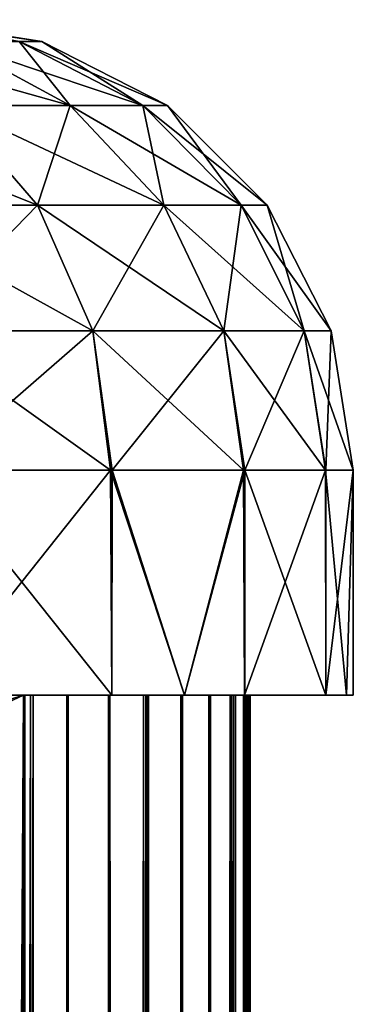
# Model space of a CAD drawing. Header units: millimetres. Extents: x -41 to 9, y -3 to 403.
# Tile 505 of 505: x 6.52 to 8, y 398.63 to 403. Entities that reach past the tile are written whole.
import ezdxf

# ---------------------------------------------------------------- set-up
doc = ezdxf.new("R2010")
doc.units = ezdxf.units.MM
doc.header["$LTSCALE"] = 81.481481
for name, color, linetype in [('12', 7, 'CONTINUOUS'), ('13', 7, 'CONTINUOUS'), ('14', 7, 'CONTINUOUS'), ('16', 7, 'CONTINUOUS'), ('17', 7, 'CONTINUOUS'), ('24', 7, 'CONTINUOUS'), ('25', 7, 'CONTINUOUS'), ('26', 7, 'CONTINUOUS'), ('27', 7, 'CONTINUOUS'), ('36', 7, 'CONTINUOUS'), ('37', 7, 'CONTINUOUS')]:
    doc.layers.add(name, color=color, linetype=linetype)

msp = doc.modelspace()

# ---------------------------------------------------------------- linework, layer by layer
at = {"layer": '12', "linetype": 'Continuous'}
for points in [[(6.1262, 400, 5.1448), (6.1273, 400, -5.1436), (6.927, 400, 4.0021), (6.1262, 400, 5.1448)], [(6.1273, 400, -5.1436), (6.9274, 400, -4.0013), (6.927, 400, 4.0021), (6.1273, 400, -5.1436)], [(6.927, 400, 4.0021), (6.9274, 400, -4.0013), (7.2497, 400, 3.3826), (6.927, 400, 4.0021)], [(6.9274, 400, -4.0013), (7.2501, 400, -3.3816), (7.2497, 400, 3.3826), (6.9274, 400, -4.0013)], [(7.2497, 400, 3.3826), (7.2501, 400, -3.3816), (7.5171, 400, 2.7374), (7.2497, 400, 3.3826)], [(7.2501, 400, -3.3816), (7.5175, 400, -2.7362), (7.5171, 400, 2.7374), (7.2501, 400, -3.3816)], [(7.5171, 400, 2.7374), (7.5175, 400, -2.7362), (7.8781, 400, 1.3912), (7.5171, 400, 2.7374)], [(7.5175, 400, -2.7362), (7.8784, 400, -1.3896), (7.8781, 400, 1.3912), (7.5175, 400, -2.7362)], [(7.8781, 400, 1.3912), (7.8784, 400, -1.3896), (7.9695, 400, 0.6985), (7.8781, 400, 1.3912)], [(7.8784, 400, -1.3896), (8, 400), (7.9695, 400, 0.6985), (7.8784, 400, -1.3896)]]:
    msp.add_3dface(points, dxfattribs=at)
at = {"layer": '13', "linetype": 'Continuous'}
for points in [[(6.9274, 400, -4.0013), (6.1273, 400, -5.1436), (6.1306, 401, -5.1397), (6.9274, 400, -4.0013)], [(6.9295, 401, -3.9978), (6.9274, 400, -4.0013), (6.1306, 401, -5.1397), (6.9295, 401, -3.9978)], [(7.2501, 400, -3.3816), (6.9274, 400, -4.0013), (6.9295, 401, -3.9978), (7.2501, 400, -3.3816)], [(7.5181, 401, -2.7346), (7.2501, 400, -3.3816), (6.9295, 401, -3.9978), (7.5181, 401, -2.7346)], [(7.5175, 400, -2.7362), (7.2501, 400, -3.3816), (7.5181, 401, -2.7346), (7.5175, 400, -2.7362)], [(7.8784, 400, -1.3896), (7.5175, 400, -2.7362), (7.5181, 401, -2.7346), (7.8784, 400, -1.3896)], [(7.8786, 401, -1.3883), (7.8784, 400, -1.3896), (7.5181, 401, -2.7346), (7.8786, 401, -1.3883)], [(8, 400), (7.8784, 400, -1.3896), (8, 401), (8, 400)], [(8, 401), (7.8784, 400, -1.3896), (7.8786, 401, -1.3883), (8, 401)]]:
    msp.add_3dface(points, dxfattribs=at)
at = {"layer": '14', "linetype": 'Continuous'}
for points in [[(6.6162, 402.9027), (6.5157, 402.9027, -1.1489), (6, 403), (6.6162, 402.9027)], [(6.2172, 402.9027, -2.2629), (6.7419, 402.6188, -2.4538), (6.2133, 402.6188, -3.5873), (6.2172, 402.9027, -2.2629)], [(6.2172, 402.9027, -2.2629), (6.5157, 402.9027, -1.1489), (6.7419, 402.6188, -2.4538), (6.2172, 402.9027, -2.2629)], [(6.5157, 402.9027, -1.1489), (7.0656, 402.6188, -1.2458), (6.7419, 402.6188, -2.4538), (6.5157, 402.9027, -1.1489)], [(6.5157, 402.9027, -1.1489), (6.6162, 402.9027), (7.0656, 402.6188, -1.2458), (6.5157, 402.9027, -1.1489)], [(6.6162, 402.9027), (7.1746, 402.6188), (7.0656, 402.6188, -1.2458), (6.6162, 402.9027)], [(6.5971, 402.1761, -3.8088), (5.8355, 402.1761, -4.8965), (6.2133, 402.6188, -3.5873), (6.5971, 402.1761, -3.8088)], [(6.7419, 402.6188, -2.4538), (6.5971, 402.1761, -3.8088), (6.2133, 402.6188, -3.5873), (6.7419, 402.6188, -2.4538)], [(7.1583, 402.1761, -2.6054), (6.5971, 402.1761, -3.8088), (6.7419, 402.6188, -2.4538), (7.1583, 402.1761, -2.6054)], [(7.0656, 402.6188, -1.2458), (7.1583, 402.1761, -2.6054), (6.7419, 402.6188, -2.4538), (7.0656, 402.6188, -1.2458)], [(7.5019, 402.1761, -1.3228), (7.1583, 402.1761, -2.6054), (7.0656, 402.6188, -1.2458), (7.5019, 402.1761, -1.3228)], [(7.1746, 402.6188), (7.5019, 402.1761, -1.3228), (7.0656, 402.6188, -1.2458), (7.1746, 402.6188)], [(7.6177, 402.1761), (7.5019, 402.1761, -1.3228), (7.1746, 402.6188), (7.6177, 402.1761)], [(6.5971, 402.1761, -3.8088), (6.0534, 401.618, -5.0794), (5.8355, 402.1761, -4.8965), (6.5971, 402.1761, -3.8088)], [(6.8434, 401.618, -3.9511), (6.0534, 401.618, -5.0794), (6.5971, 402.1761, -3.8088), (6.8434, 401.618, -3.9511)], [(7.1583, 402.1761, -2.6054), (6.8434, 401.618, -3.9511), (6.5971, 402.1761, -3.8088), (7.1583, 402.1761, -2.6054)], [(7.4256, 401.618, -2.7027), (6.8434, 401.618, -3.9511), (7.1583, 402.1761, -2.6054), (7.4256, 401.618, -2.7027)], [(7.5019, 402.1761, -1.3228), (7.4256, 401.618, -2.7027), (7.1583, 402.1761, -2.6054), (7.5019, 402.1761, -1.3228)], [(7.7821, 401.618, -1.3722), (7.4256, 401.618, -2.7027), (7.5019, 402.1761, -1.3228), (7.7821, 401.618, -1.3722)], [(7.6177, 402.1761), (7.7821, 401.618, -1.3722), (7.5019, 402.1761, -1.3228), (7.6177, 402.1761)], [(7.9021, 401.618), (7.7821, 401.618, -1.3722), (7.6177, 402.1761), (7.9021, 401.618)], [(6.8434, 401.618, -3.9511), (6.1306, 401, -5.1397), (6.0534, 401.618, -5.0794), (6.8434, 401.618, -3.9511)], [(6.9295, 401, -3.9978), (6.1306, 401, -5.1397), (6.8434, 401.618, -3.9511), (6.9295, 401, -3.9978)], [(7.4256, 401.618, -2.7027), (6.9295, 401, -3.9978), (6.8434, 401.618, -3.9511), (7.4256, 401.618, -2.7027)], [(7.5181, 401, -2.7346), (6.9295, 401, -3.9978), (7.4256, 401.618, -2.7027), (7.5181, 401, -2.7346)], [(7.7821, 401.618, -1.3722), (7.5181, 401, -2.7346), (7.4256, 401.618, -2.7027), (7.7821, 401.618, -1.3722)], [(7.8786, 401, -1.3883), (7.5181, 401, -2.7346), (7.7821, 401.618, -1.3722), (7.8786, 401, -1.3883)], [(7.9021, 401.618), (7.8786, 401, -1.3883), (7.7821, 401.618, -1.3722), (7.9021, 401.618)], [(8, 401), (7.8786, 401, -1.3883), (7.9021, 401.618), (8, 401)]]:
    msp.add_3dface(points, dxfattribs=at)
at = {"layer": '16', "linetype": 'Continuous'}
for points in [[(6.6162, 402.9027), (6, 403, 0.0115), (5.966, 403, 0.6381), (6.6162, 402.9027)], [(6.6162, 402.9027), (5.966, 403, 0.6381), (6.5157, 402.9027, 1.1489), (6.6162, 402.9027)], [(6.6162, 402.9027), (6, 403, 0.0058), (6, 403, 0.0115), (6.6162, 402.9027)], [(6.6162, 402.9027), (6, 403), (6, 403, 0.0058), (6.6162, 402.9027)], [(5.7298, 402.9027, 3.3081), (6.2133, 402.6188, 3.5873), (6.7419, 402.6188, 2.4538), (5.7298, 402.9027, 3.3081)], [(6.2172, 402.9027, 2.2629), (5.7298, 402.9027, 3.3081), (6.7419, 402.6188, 2.4538), (6.2172, 402.9027, 2.2629)], [(6.5157, 402.9027, 1.1489), (6.2172, 402.9027, 2.2629), (7.0656, 402.6188, 1.2458), (6.5157, 402.9027, 1.1489)], [(6.2172, 402.9027, 2.2629), (6.7419, 402.6188, 2.4538), (7.0656, 402.6188, 1.2458), (6.2172, 402.9027, 2.2629)], [(7.1746, 402.6188), (6.6162, 402.9027), (6.5157, 402.9027, 1.1489), (7.1746, 402.6188)], [(7.1746, 402.6188), (6.5157, 402.9027, 1.1489), (7.0656, 402.6188, 1.2458), (7.1746, 402.6188)], [(5.496, 402.6188, 4.6117), (6.5971, 402.1761, 3.8088), (6.2133, 402.6188, 3.5873), (5.496, 402.6188, 4.6117)], [(5.8355, 402.1761, 4.8965), (6.5971, 402.1761, 3.8088), (5.496, 402.6188, 4.6117), (5.8355, 402.1761, 4.8965)], [(6.2133, 402.6188, 3.5873), (7.1583, 402.1761, 2.6054), (6.7419, 402.6188, 2.4538), (6.2133, 402.6188, 3.5873)], [(6.5971, 402.1761, 3.8088), (7.1583, 402.1761, 2.6054), (6.2133, 402.6188, 3.5873), (6.5971, 402.1761, 3.8088)], [(6.7419, 402.6188, 2.4538), (7.5019, 402.1761, 1.3228), (7.0656, 402.6188, 1.2458), (6.7419, 402.6188, 2.4538)], [(7.1583, 402.1761, 2.6054), (7.5019, 402.1761, 1.3228), (6.7419, 402.6188, 2.4538), (7.1583, 402.1761, 2.6054)], [(7.6177, 402.1761), (7.1746, 402.6188), (7.0656, 402.6188, 1.2458), (7.6177, 402.1761)], [(7.5019, 402.1761, 1.3228), (7.6177, 402.1761), (7.0656, 402.6188, 1.2458), (7.5019, 402.1761, 1.3228)], [(5.8355, 402.1761, 4.8965), (6.8434, 401.618, 3.9511), (6.5971, 402.1761, 3.8088), (5.8355, 402.1761, 4.8965)], [(6.0534, 401.618, 5.0794), (6.8434, 401.618, 3.9511), (5.8355, 402.1761, 4.8965), (6.0534, 401.618, 5.0794)], [(6.5971, 402.1761, 3.8088), (7.4256, 401.618, 2.7027), (7.1583, 402.1761, 2.6054), (6.5971, 402.1761, 3.8088)], [(6.8434, 401.618, 3.9511), (7.4256, 401.618, 2.7027), (6.5971, 402.1761, 3.8088), (6.8434, 401.618, 3.9511)], [(7.1583, 402.1761, 2.6054), (7.7821, 401.618, 1.3722), (7.5019, 402.1761, 1.3228), (7.1583, 402.1761, 2.6054)], [(7.4256, 401.618, 2.7027), (7.7821, 401.618, 1.3722), (7.1583, 402.1761, 2.6054), (7.4256, 401.618, 2.7027)], [(7.7821, 401.618, 1.3722), (7.9021, 401.618), (7.5019, 402.1761, 1.3228), (7.7821, 401.618, 1.3722)], [(7.9021, 401.618), (7.6177, 402.1761), (7.5019, 402.1761, 1.3228), (7.9021, 401.618)], [(6.0534, 401.618, 5.0794), (6.9218, 401, 4.0111), (6.8434, 401.618, 3.9511), (6.0534, 401.618, 5.0794)], [(6.1207, 401, 5.1515), (6.9218, 401, 4.0111), (6.0534, 401.618, 5.0794), (6.1207, 401, 5.1515)], [(6.9218, 401, 4.0111), (7.5129, 401, 2.749), (6.8434, 401.618, 3.9511), (6.9218, 401, 4.0111)], [(6.8434, 401.618, 3.9511), (7.5129, 401, 2.749), (7.4256, 401.618, 2.7027), (6.8434, 401.618, 3.9511)], [(7.4256, 401.618, 2.7027), (7.8759, 401, 1.4035), (7.7821, 401.618, 1.3722), (7.4256, 401.618, 2.7027)], [(7.5129, 401, 2.749), (7.8759, 401, 1.4035), (7.4256, 401.618, 2.7027), (7.5129, 401, 2.749)], [(7.8759, 401, 1.4035), (8, 401, 0.0154), (7.7821, 401.618, 1.3722), (7.8759, 401, 1.4035)], [(8, 401, 0.0154), (8, 401, 0.0077), (7.7821, 401.618, 1.3722), (8, 401, 0.0154)], [(8, 401), (7.9021, 401.618), (7.7821, 401.618, 1.3722), (8, 401)], [(8, 401, 0.0077), (8, 401), (7.7821, 401.618, 1.3722), (8, 401, 0.0077)]]:
    msp.add_3dface(points, dxfattribs=at)
at = {"layer": '17', "linetype": 'Continuous'}
for points in [[(6.1262, 400, 5.1448), (6.9218, 401, 4.0111), (6.1207, 401, 5.1515), (6.1262, 400, 5.1448)], [(6.1262, 400, 5.1448), (6.927, 400, 4.0021), (6.9218, 401, 4.0111), (6.1262, 400, 5.1448)], [(7.2497, 400, 3.3826), (7.5129, 401, 2.749), (6.9218, 401, 4.0111), (7.2497, 400, 3.3826)], [(6.927, 400, 4.0021), (7.2497, 400, 3.3826), (6.9218, 401, 4.0111), (6.927, 400, 4.0021)], [(7.2497, 400, 3.3826), (7.5171, 400, 2.7374), (7.5129, 401, 2.749), (7.2497, 400, 3.3826)], [(7.5171, 400, 2.7374), (7.8759, 401, 1.4035), (7.5129, 401, 2.749), (7.5171, 400, 2.7374)], [(7.5171, 400, 2.7374), (7.8781, 400, 1.3912), (7.8759, 401, 1.4035), (7.5171, 400, 2.7374)], [(7.9695, 400, 0.6985), (8, 401, 0.0154), (7.8759, 401, 1.4035), (7.9695, 400, 0.6985)], [(7.8781, 400, 1.3912), (7.9695, 400, 0.6985), (7.8759, 401, 1.4035), (7.8781, 400, 1.3912)], [(7.9695, 400, 0.6985), (8, 400), (8, 401, 0.0154), (7.9695, 400, 0.6985)], [(8, 400), (8, 401, 0.0077), (8, 401, 0.0154), (8, 400)], [(8, 400), (8, 401), (8, 401, 0.0077), (8, 400)]]:
    msp.add_3dface(points, dxfattribs=at)
at = {"layer": '24', "linetype": 'Continuous'}
for points in [[(6.7341, 400, 1.51), (6.5417, 0, 1.4913), (6.5417, 400, 1.4913), (6.7341, 400, 1.51)], [(6.7342, 0, 1.51), (6.5417, 0, 1.4913), (6.7341, 400, 1.51), (6.7342, 0, 1.51)], [(6.9192, 400, 1.5653), (6.7342, 0, 1.51), (6.7341, 400, 1.51), (6.9192, 400, 1.5653)], [(6.919, 0, 1.5652), (6.7342, 0, 1.51), (6.9192, 400, 1.5653), (6.919, 0, 1.5652)], [(7.0896, 0, 1.6548), (6.919, 0, 1.5652), (6.9192, 400, 1.5653), (7.0896, 0, 1.6548)], [(7.0902, 400, 1.6551), (7.0896, 0, 1.6548), (6.9192, 400, 1.5653), (7.0902, 400, 1.6551)], [(7.2402, 0, 1.7756), (7.0896, 0, 1.6548), (7.0902, 400, 1.6551), (7.2402, 0, 1.7756)], [(7.241, 400, 1.7764), (7.2402, 0, 1.7756), (7.0902, 400, 1.6551), (7.241, 400, 1.7764)], [(7.3647, 0, 1.9232), (7.2402, 0, 1.7756), (7.241, 400, 1.7764), (7.3647, 0, 1.9232)], [(7.3655, 400, 1.9243), (7.3647, 0, 1.9232), (7.241, 400, 1.7764), (7.3655, 400, 1.9243)], [(7.4586, 0, 2.0921), (7.3647, 0, 1.9232), (7.3655, 400, 1.9243), (7.4586, 0, 2.0921)], [(7.4591, 400, 2.0932), (7.4586, 0, 2.0921), (7.3655, 400, 1.9243), (7.4591, 400, 2.0932)], [(7.5183, 0, 2.2762), (7.4586, 0, 2.0921), (7.4591, 400, 2.0932), (7.5183, 0, 2.2762)], [(7.5184, 400, 2.2769), (7.5183, 0, 2.2762), (7.4591, 400, 2.0932), (7.5184, 400, 2.2769)], [(7.4762, 0, 2.8471), (7.5272, 0, 2.6607), (7.4762, 400, 2.8471), (7.4762, 0, 2.8471)], [(7.4762, 400, 2.8471), (7.5272, 0, 2.6607), (7.5272, 400, 2.6606), (7.4762, 400, 2.8471)], [(7.5414, 0, 2.468), (7.5183, 0, 2.2762), (7.5184, 400, 2.2769), (7.5414, 0, 2.468)], [(7.5414, 400, 2.4682), (7.5414, 0, 2.468), (7.5184, 400, 2.2769), (7.5414, 400, 2.4682)], [(7.5272, 400, 2.6606), (7.5414, 0, 2.468), (7.5414, 400, 2.4682), (7.5272, 400, 2.6606)], [(7.5272, 0, 2.6607), (7.5414, 0, 2.468), (7.5272, 400, 2.6606), (7.5272, 0, 2.6607)]]:
    msp.add_3dface(points, dxfattribs=at)
at = {"layer": '25', "linetype": 'Continuous'}
for points in [[(6.566, 400, -4.5703), (5.9694, 0, -5.326), (5.9687, 400, -5.3268), (6.566, 400, -4.5703)], [(6.5667, 0, -4.5693), (5.9694, 0, -5.326), (6.566, 400, -4.5703), (6.5667, 0, -4.5693)], [(5.9818, 400, 5.312), (5.9843, 0, 5.3092), (6.578, 400, 4.553), (5.9818, 400, 5.312)], [(5.9843, 0, 5.3092), (6.5791, 0, 4.5514), (6.578, 400, 4.553), (5.9843, 0, 5.3092)], [(7.0685, 400, -3.7464), (6.5667, 0, -4.5693), (6.566, 400, -4.5703), (7.0685, 400, -3.7464)], [(7.0691, 0, -3.7454), (6.5667, 0, -4.5693), (7.0685, 400, -3.7464), (7.0691, 0, -3.7454)], [(6.578, 400, 4.553), (6.5791, 0, 4.5514), (7.0787, 400, 3.7271), (6.578, 400, 4.553)], [(6.5791, 0, 4.5514), (7.079, 0, 3.7267), (7.0787, 400, 3.7271), (6.5791, 0, 4.5514)], [(7.4686, 400, -2.8671), (7.0691, 0, -3.7454), (7.0685, 400, -3.7464), (7.4686, 400, -2.8671)], [(7.4686, 0, -2.8671), (7.0691, 0, -3.7454), (7.4686, 400, -2.8671), (7.4686, 0, -2.8671)], [(7.079, 0, 3.7267), (7.4762, 0, 2.8471), (7.0787, 400, 3.7271), (7.079, 0, 3.7267)], [(7.4762, 0, 2.8471), (7.4762, 400, 2.8471), (7.0787, 400, 3.7271), (7.4762, 0, 2.8471)]]:
    msp.add_3dface(points, dxfattribs=at)
at = {"layer": '26', "linetype": 'Continuous'}
for points in [[(6.535, 400, -1.5087), (6.7277, 0, -1.5275), (6.7278, 400, -1.5275), (6.535, 400, -1.5087)], [(6.535, 0, -1.5087), (6.7277, 0, -1.5275), (6.535, 400, -1.5087), (6.535, 0, -1.5087)], [(6.7277, 0, -1.5275), (6.913, 0, -1.5829), (6.7278, 400, -1.5275), (6.7277, 0, -1.5275)], [(6.7278, 400, -1.5275), (6.913, 0, -1.5829), (6.9128, 400, -1.5829), (6.7278, 400, -1.5275)], [(6.9128, 400, -1.5829), (6.913, 0, -1.5829), (7.0836, 400, -1.6727), (6.9128, 400, -1.5829)], [(6.913, 0, -1.5829), (7.0842, 0, -1.673), (7.0836, 400, -1.6727), (6.913, 0, -1.5829)], [(7.0836, 400, -1.6727), (7.0842, 0, -1.673), (7.2342, 400, -1.7938), (7.0836, 400, -1.6727)], [(7.0842, 0, -1.673), (7.2351, 0, -1.7947), (7.2342, 400, -1.7938), (7.0842, 0, -1.673)], [(7.2342, 400, -1.7938), (7.2351, 0, -1.7947), (7.3587, 400, -1.9418), (7.2342, 400, -1.7938)], [(7.2351, 0, -1.7947), (7.3595, 0, -1.9429), (7.3587, 400, -1.9418), (7.2351, 0, -1.7947)], [(7.3587, 400, -1.9418), (7.3595, 0, -1.9429), (7.4525, 400, -2.1111), (7.3587, 400, -1.9418)], [(7.3595, 0, -1.9429), (7.453, 0, -2.1122), (7.4525, 400, -2.1111), (7.3595, 0, -1.9429)], [(7.4525, 400, -2.1111), (7.453, 0, -2.1122), (7.512, 400, -2.2956), (7.4525, 400, -2.1111)], [(7.453, 0, -2.1122), (7.5121, 0, -2.2962), (7.512, 400, -2.2956), (7.453, 0, -2.1122)], [(7.4686, 0, -2.8671), (7.4686, 400, -2.8671), (7.5201, 400, -2.6805), (7.4686, 0, -2.8671)], [(7.5201, 0, -2.6805), (7.4686, 0, -2.8671), (7.5201, 400, -2.6805), (7.5201, 0, -2.6805)], [(7.512, 400, -2.2956), (7.5121, 0, -2.2962), (7.5348, 400, -2.4876), (7.512, 400, -2.2956)], [(7.5121, 0, -2.2962), (7.5348, 0, -2.4878), (7.5348, 400, -2.4876), (7.5121, 0, -2.2962)], [(7.5348, 400, -2.4876), (7.5201, 0, -2.6805), (7.5201, 400, -2.6805), (7.5348, 400, -2.4876)], [(7.5348, 0, -2.4878), (7.5201, 0, -2.6805), (7.5348, 400, -2.4876), (7.5348, 0, -2.4878)]]:
    msp.add_3dface(points, dxfattribs=at)
at = {"layer": '27', "linetype": 'Continuous'}
for points in [[(4.6217, 60.1747, -1.5087), (6.535, 400, -1.5087), (4.6118, 60.3492, -1.5087), (4.6217, 60.1747, -1.5087)], [(6.535, 400, -1.5087), (4.625, 60, -1.5087), (4.6118, 0.8977, -1.5087), (6.535, 400, -1.5087)], [(4.6118, 60.3492, -1.5087), (6.535, 400, -1.5087), (4.6118, 399.1023, -1.5087), (4.6118, 60.3492, -1.5087)], [(5.081, 0.4497, -1.5087), (6.535, 400, -1.5087), (4.6118, 0.8977, -1.5087), (5.081, 0.4497, -1.5087)], [(4.6118, 399.1023, -1.5087), (6.535, 400, -1.5087), (5.081, 399.5503, -1.5087), (4.6118, 399.1023, -1.5087)], [(4.625, 60, -1.5087), (6.535, 400, -1.5087), (4.6217, 60.1747, -1.5087), (4.625, 60, -1.5087)], [(5.5485, 0, -1.5087), (6.535, 400, -1.5087), (5.081, 0.4497, -1.5087), (5.5485, 0, -1.5087)], [(5.081, 399.5503, -1.5087), (6.535, 400, -1.5087), (5.5485, 400, -1.5087), (5.081, 399.5503, -1.5087)], [(5.5485, 0, -1.5087), (6.535, 0, -1.5087), (6.535, 400, -1.5087), (5.5485, 0, -1.5087)]]:
    msp.add_3dface(points, dxfattribs=at)
at = {"layer": '36', "linetype": 'Continuous'}
for points in [[(5.5532, 400, 1.4913), (6.5417, 0, 1.4913), (5.0881, 399.5521, 1.4913), (5.5532, 400, 1.4913)], [(6.5417, 400, 1.4913), (6.5417, 0, 1.4913), (5.5532, 400, 1.4913), (6.5417, 400, 1.4913)], [(5.0881, 399.5521, 1.4913), (6.5417, 0, 1.4913), (4.6213, 399.1059, 1.4913), (5.0881, 399.5521, 1.4913)], [(6.5417, 0, 1.4913), (4.625, 340, 1.4913), (4.6213, 399.1059, 1.4913), (6.5417, 0, 1.4913)]]:
    msp.add_3dface(points, dxfattribs=at)
at = {"layer": '37', "linetype": 'Continuous'}
for points in [[(3.4906, 400, -4.5692), (6.566, 400, -4.5703), (2.8663, 400, -4.9847), (3.4906, 400, -4.5692)], [(6.566, 400, -4.5703), (5.9687, 400, -5.3268), (2.8663, 400, -4.9847), (6.566, 400, -4.5703)], [(5.9818, 400, 5.312), (6.578, 400, 4.553), (2.8749, 400, 4.9797), (5.9818, 400, 5.312)], [(2.8749, 400, 4.9797), (6.578, 400, 4.553), (3.5004, 400, 4.5617), (2.8749, 400, 4.9797)], [(4.056, 400, -4.0757), (6.566, 400, -4.5703), (3.4906, 400, -4.5692), (4.056, 400, -4.0757)], [(3.5004, 400, 4.5617), (6.578, 400, 4.553), (4.0656, 400, 4.0661), (3.5004, 400, 4.5617)], [(7.0685, 400, -3.7464), (6.566, 400, -4.5703), (4.056, 400, -4.0757), (7.0685, 400, -3.7464)], [(4.5526, 400, -3.5123), (7.0685, 400, -3.7464), (4.056, 400, -4.0757), (4.5526, 400, -3.5123)], [(4.0656, 400, 4.0661), (7.0787, 400, 3.7271), (4.5613, 400, 3.501), (4.0656, 400, 4.0661)], [(6.578, 400, 4.553), (7.0787, 400, 3.7271), (4.0656, 400, 4.0661), (6.578, 400, 4.553)], [(4.9711, 400, -2.8897), (7.0685, 400, -3.7464), (4.5526, 400, -3.5123), (4.9711, 400, -2.8897)], [(4.5613, 400, 3.501), (7.4762, 400, 2.8471), (4.9786, 400, 2.8768), (4.5613, 400, 3.501)], [(7.0787, 400, 3.7271), (7.4762, 400, 2.8471), (4.5613, 400, 3.501), (7.0787, 400, 3.7271)], [(5.3049, 400, -2.2182), (7.4686, 400, -2.8671), (4.9711, 400, -2.8897), (5.3049, 400, -2.2182)], [(7.4686, 400, -2.8671), (7.0685, 400, -3.7464), (4.9711, 400, -2.8897), (7.4686, 400, -2.8671)], [(4.9786, 400, 2.8768), (7.5184, 400, 2.2769), (5.3111, 400, 2.2033), (4.9786, 400, 2.8768)], [(7.5414, 400, 2.4682), (7.5184, 400, 2.2769), (4.9786, 400, 2.8768), (7.5414, 400, 2.4682)], [(7.5272, 400, 2.6606), (7.5414, 400, 2.4682), (4.9786, 400, 2.8768), (7.5272, 400, 2.6606)], [(7.4762, 400, 2.8471), (7.5272, 400, 2.6606), (4.9786, 400, 2.8768), (7.4762, 400, 2.8471)], [(7.5201, 400, -2.6805), (7.4686, 400, -2.8671), (5.3049, 400, -2.2182), (7.5201, 400, -2.6805)], [(7.4525, 400, -2.1111), (7.512, 400, -2.2956), (5.3049, 400, -2.2182), (7.4525, 400, -2.1111)], [(5.5485, 400, -1.5087), (7.4525, 400, -2.1111), (5.3049, 400, -2.2182), (5.5485, 400, -1.5087)], [(7.512, 400, -2.2956), (7.5348, 400, -2.4876), (5.3049, 400, -2.2182), (7.512, 400, -2.2956)], [(7.5348, 400, -2.4876), (7.5201, 400, -2.6805), (5.3049, 400, -2.2182), (7.5348, 400, -2.4876)], [(7.4591, 400, 2.0932), (7.3655, 400, 1.9243), (5.3111, 400, 2.2033), (7.4591, 400, 2.0932)], [(7.5184, 400, 2.2769), (7.4591, 400, 2.0932), (5.3111, 400, 2.2033), (7.5184, 400, 2.2769)], [(7.3655, 400, 1.9243), (7.241, 400, 1.7764), (5.3111, 400, 2.2033), (7.3655, 400, 1.9243)], [(6.5417, 400, 1.4913), (5.5532, 400, 1.4913), (5.3111, 400, 2.2033), (6.5417, 400, 1.4913)], [(6.7341, 400, 1.51), (6.5417, 400, 1.4913), (5.3111, 400, 2.2033), (6.7341, 400, 1.51)], [(6.9192, 400, 1.5653), (6.7341, 400, 1.51), (5.3111, 400, 2.2033), (6.9192, 400, 1.5653)], [(7.0902, 400, 1.6551), (6.9192, 400, 1.5653), (5.3111, 400, 2.2033), (7.0902, 400, 1.6551)], [(7.241, 400, 1.7764), (7.0902, 400, 1.6551), (5.3111, 400, 2.2033), (7.241, 400, 1.7764)], [(6.535, 400, -1.5087), (6.7278, 400, -1.5275), (5.5485, 400, -1.5087), (6.535, 400, -1.5087)], [(6.7278, 400, -1.5275), (6.9128, 400, -1.5829), (5.5485, 400, -1.5087), (6.7278, 400, -1.5275)], [(6.9128, 400, -1.5829), (7.0836, 400, -1.6727), (5.5485, 400, -1.5087), (6.9128, 400, -1.5829)], [(7.0836, 400, -1.6727), (7.2342, 400, -1.7938), (5.5485, 400, -1.5087), (7.0836, 400, -1.6727)], [(7.2342, 400, -1.7938), (7.3587, 400, -1.9418), (5.5485, 400, -1.5087), (7.2342, 400, -1.7938)], [(7.3587, 400, -1.9418), (7.4525, 400, -2.1111), (5.5485, 400, -1.5087), (7.3587, 400, -1.9418)]]:
    msp.add_3dface(points, dxfattribs=at)

doc.saveas('drawing.dxf')
